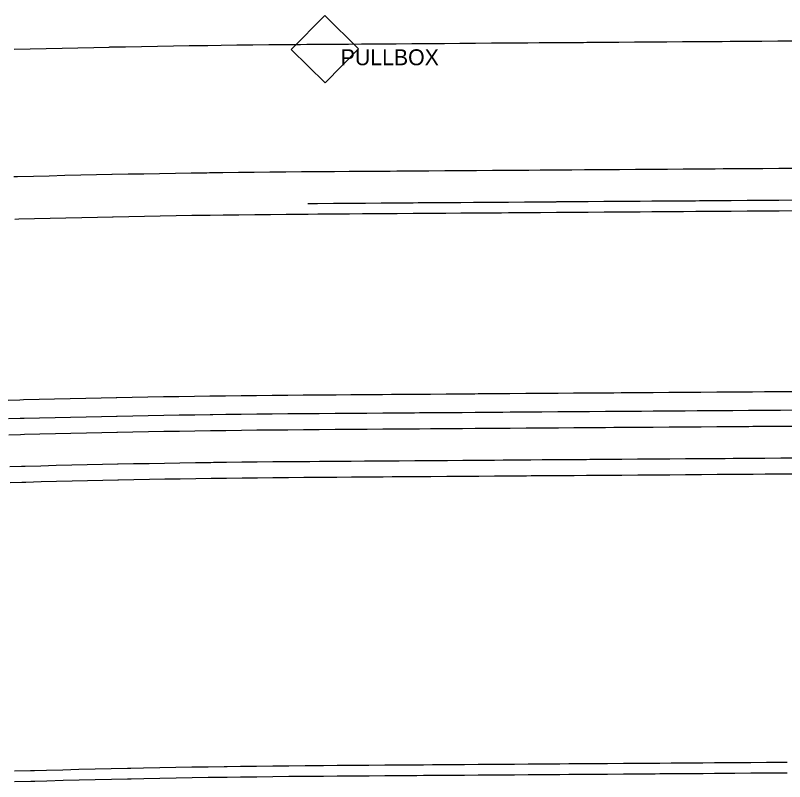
# Model space of a CAD drawing. Extents: x 2145380 to 2157287, y 139568 to 149130.
# Drawn here: x 2152393.49 to 2152441.85, y 142793.6 to 142841.75 of the extents above; entities that cross this region are included whole.
import ezdxf

# ---------------------------------------------------------------- set-up
doc = ezdxf.new("R2010")
doc.units = 0
for name, color, linetype in [('Default', 7, 'Continuous'), ('PR_PREVIOUSLY CONSTRUCTED', 7, 'Continuous'), ('TOPO_Power Pullbox', 7, 'Continuous')]:
    doc.layers.add(name, color=color, linetype=linetype)

# ---------------------------------------------------------------- blocks, each defined once
blk = doc.blocks.new('pulbox')
at = {"layer": 'Default'}
blk.add_lwpolyline([(-5.38, -0.01), (-0.02, 5.42), (5.4, 0.06), (0.05, -5.36), (-5.38, -0.01)], dxfattribs=at)
blk.add_text('PULLBOX', height=2.54, dxfattribs=at).set_placement((2.54, -2.54))

msp = doc.modelspace()

# ---------------------------------------------------------------- linework, layer by layer
at = {"layer": 'PR_PREVIOUSLY CONSTRUCTED'}
for points in [[(2152393.422, 142839.625), (2152394.422, 142839.651), (2152395.421, 142839.676), (2152396.421, 142839.699), (2152397.421, 142839.722), (2152398.421, 142839.744), (2152399.383, 142839.764), (2152399.42, 142839.765), (2152400.42, 142839.784), (2152401.42, 142839.803), (2152402.42, 142839.82), (2152403.42, 142839.837), (2152404.42, 142839.852), (2152405.42, 142839.866), (2152405.593, 142839.869), (2152406.419, 142839.88), (2152407.419, 142839.892), (2152408.419, 142839.903), (2152409.419, 142839.913), (2152410.419, 142839.922), (2152411.419, 142839.931), (2152411.804, 142839.933)], [(2152411.812, 142839.933), (2152412.422, 142839.938), (2152413.422, 142839.945), (2152413.497, 142839.946), (2152414.422, 142839.952), (2152415.242, 142839.958), (2152415.422, 142839.959), (2152416.422, 142839.966), (2152416.987, 142839.97), (2152417.421, 142839.974), (2152418.421, 142839.981), (2152418.732, 142839.983), (2152419.421, 142839.988), (2152420.421, 142839.995), (2152420.477, 142839.995), (2152421.421, 142840.002), (2152422.222, 142840.008), (2152422.421, 142840.009), (2152423.421, 142840.017), (2152423.968, 142840.02), (2152424.421, 142840.024), (2152425.421, 142840.031), (2152425.713, 142840.033), (2152426.421, 142840.038), (2152427.421, 142840.045), (2152427.458, 142840.045), (2152428.421, 142840.052), (2152429.203, 142840.058), (2152429.421, 142840.059), (2152430.421, 142840.067), (2152430.948, 142840.07), (2152431.421, 142840.074), (2152432.421, 142840.081), (2152432.693, 142840.083), (2152433.421, 142840.088), (2152434.421, 142840.095), (2152434.439, 142840.095), (2152435.421, 142840.102), (2152436.184, 142840.108), (2152436.421, 142840.109), (2152437.421, 142840.117), (2152437.929, 142840.12), (2152438.421, 142840.124), (2152439.421, 142840.131), (2152439.674, 142840.133), (2152440.421, 142840.138), (2152441.419, 142840.145), (2152441.421, 142840.145), (2152442.421, 142840.152)], [(2152411.864, 142831.934), (2152411.869, 142831.934), (2152412.479, 142831.938), (2152413.479, 142831.945), (2152413.554, 142831.946), (2152414.479, 142831.952), (2152415.299, 142831.958), (2152415.479, 142831.959), (2152416.479, 142831.967), (2152417.044, 142831.971), (2152417.479, 142831.974), (2152418.479, 142831.981), (2152418.789, 142831.983), (2152419.479, 142831.988), (2152420.479, 142831.995), (2152420.534, 142831.996), (2152421.479, 142832.002), (2152422.28, 142832.008), (2152422.479, 142832.01), (2152423.479, 142832.017), (2152424.025, 142832.021), (2152424.479, 142832.024), (2152425.479, 142832.031), (2152425.77, 142832.033), (2152426.478, 142832.038), (2152427.478, 142832.045), (2152427.515, 142832.046), (2152428.478, 142832.052), (2152429.26, 142832.058), (2152429.478, 142832.06), (2152430.478, 142832.067), (2152431.005, 142832.071), (2152431.478, 142832.074), (2152432.478, 142832.081), (2152432.751, 142832.083), (2152433.478, 142832.088), (2152434.478, 142832.095), (2152434.496, 142832.096), (2152435.478, 142832.103), (2152436.241, 142832.108), (2152436.478, 142832.11), (2152437.478, 142832.117), (2152437.986, 142832.12), (2152438.478, 142832.124), (2152439.478, 142832.131), (2152439.731, 142832.133), (2152440.478, 142832.138), (2152441.476, 142832.145), (2152441.478, 142832.145), (2152442.478, 142832.153)], [(2152393.387, 142831.621), (2152393.633, 142831.628), (2152394.625, 142831.653), (2152395.616, 142831.678), (2152396.607, 142831.702), (2152397.599, 142831.724), (2152398.59, 142831.746), (2152399.544, 142831.765), (2152399.581, 142831.766), (2152400.573, 142831.786), (2152401.564, 142831.804), (2152402.556, 142831.821), (2152403.547, 142831.838), (2152404.539, 142831.853), (2152405.53, 142831.867), (2152405.703, 142831.87), (2152406.522, 142831.88), (2152407.513, 142831.893), (2152408.505, 142831.904), (2152409.496, 142831.914), (2152410.488, 142831.923), (2152411.48, 142831.931), (2152411.861, 142831.934)], [(2152411.878, 142829.934), (2152411.883, 142829.934), (2152412.493, 142829.938), (2152413.493, 142829.945), (2152413.568, 142829.946), (2152414.493, 142829.952), (2152415.313, 142829.958), (2152415.493, 142829.96), (2152416.493, 142829.967), (2152417.058, 142829.971), (2152417.493, 142829.974), (2152418.493, 142829.981), (2152418.804, 142829.983), (2152419.493, 142829.988), (2152420.493, 142829.995), (2152420.549, 142829.996), (2152421.493, 142830.002), (2152422.294, 142830.008), (2152422.493, 142830.01), (2152423.493, 142830.017), (2152424.039, 142830.021), (2152424.493, 142830.024), (2152425.493, 142830.031), (2152425.784, 142830.033), (2152426.493, 142830.038), (2152427.493, 142830.045), (2152427.529, 142830.046), (2152428.493, 142830.053), (2152429.275, 142830.058), (2152429.493, 142830.06), (2152430.493, 142830.067), (2152431.02, 142830.071), (2152431.493, 142830.074), (2152432.493, 142830.081), (2152432.765, 142830.083), (2152433.493, 142830.088), (2152434.493, 142830.095), (2152434.51, 142830.096), (2152435.493, 142830.103), (2152436.255, 142830.108), (2152436.493, 142830.11), (2152437.493, 142830.117), (2152438, 142830.121), (2152438.492, 142830.124), (2152439.492, 142830.131), (2152439.746, 142830.133), (2152440.492, 142830.138), (2152441.491, 142830.146), (2152441.492, 142830.146), (2152442.492, 142830.153)], [(2152393.458, 142828.955), (2152393.704, 142828.962), (2152394.692, 142828.988), (2152395.681, 142829.012), (2152396.669, 142829.036), (2152397.658, 142829.058), (2152398.646, 142829.08), (2152399.598, 142829.099), (2152399.635, 142829.1), (2152400.624, 142829.119), (2152401.612, 142829.138), (2152402.601, 142829.155), (2152403.59, 142829.171), (2152404.578, 142829.187), (2152405.567, 142829.201), (2152405.739, 142829.203), (2152406.556, 142829.214), (2152407.545, 142829.226), (2152408.533, 142829.237), (2152409.522, 142829.247), (2152410.511, 142829.256), (2152411.5, 142829.264), (2152411.88, 142829.267)], [(2152411.883, 142829.267), (2152411.888, 142829.267), (2152412.498, 142829.271), (2152413.498, 142829.279), (2152413.573, 142829.279), (2152414.498, 142829.286), (2152415.318, 142829.292), (2152415.498, 142829.293), (2152416.498, 142829.3), (2152417.063, 142829.304), (2152417.498, 142829.307), (2152418.498, 142829.314), (2152418.808, 142829.317), (2152419.498, 142829.322), (2152420.498, 142829.329), (2152420.554, 142829.329), (2152421.498, 142829.336), (2152422.299, 142829.342), (2152422.498, 142829.343), (2152423.498, 142829.35), (2152424.044, 142829.354), (2152424.498, 142829.357), (2152425.498, 142829.364), (2152425.789, 142829.367), (2152426.498, 142829.372), (2152427.498, 142829.379), (2152427.534, 142829.379), (2152428.498, 142829.386), (2152429.279, 142829.391), (2152429.497, 142829.393), (2152430.497, 142829.4), (2152431.024, 142829.404), (2152431.497, 142829.407), (2152432.497, 142829.414), (2152432.77, 142829.416), (2152433.497, 142829.422), (2152434.497, 142829.429), (2152434.515, 142829.429), (2152435.497, 142829.436), (2152436.26, 142829.441), (2152436.497, 142829.443), (2152437.497, 142829.45), (2152438.005, 142829.454), (2152438.497, 142829.457), (2152439.497, 142829.465), (2152439.75, 142829.466), (2152440.497, 142829.472), (2152441.495, 142829.479), (2152441.497, 142829.479), (2152442.497, 142829.486)], [(2152411.964, 142817.904), (2152411.969, 142817.904), (2152412.579, 142817.908), (2152413.579, 142817.916), (2152413.654, 142817.916), (2152414.579, 142817.923), (2152415.399, 142817.929), (2152415.579, 142817.93), (2152416.579, 142817.937), (2152417.145, 142817.941), (2152417.579, 142817.944), (2152418.579, 142817.951), (2152418.89, 142817.954), (2152419.579, 142817.958), (2152420.579, 142817.966), (2152420.635, 142817.966), (2152421.579, 142817.973), (2152422.38, 142817.978), (2152422.579, 142817.98), (2152423.579, 142817.987), (2152424.125, 142817.991), (2152424.579, 142817.994), (2152425.579, 142818.001), (2152425.87, 142818.003), (2152426.579, 142818.009), (2152427.579, 142818.016), (2152427.615, 142818.016), (2152428.579, 142818.023), (2152429.361, 142818.028), (2152429.579, 142818.03), (2152430.579, 142818.037), (2152431.106, 142818.041), (2152431.579, 142818.044), (2152432.579, 142818.051), (2152432.851, 142818.053), (2152433.579, 142818.059), (2152434.579, 142818.066), (2152434.596, 142818.066), (2152435.579, 142818.073), (2152436.341, 142818.078), (2152436.579, 142818.08), (2152437.579, 142818.087), (2152438.086, 142818.091), (2152438.579, 142818.094), (2152439.579, 142818.102), (2152439.832, 142818.103), (2152440.578, 142818.109), (2152441.577, 142818.116), (2152441.578, 142818.116), (2152442.578, 142818.123)], [(2152393.027, 142817.576), (2152393.761, 142817.596), (2152394.004, 142817.603), (2152394.98, 142817.628), (2152395.957, 142817.652), (2152396.934, 142817.675), (2152397.91, 142817.698), (2152398.887, 142817.719), (2152399.827, 142817.738), (2152399.864, 142817.739), (2152400.84, 142817.758), (2152401.817, 142817.776), (2152402.794, 142817.793), (2152403.771, 142817.809), (2152404.748, 142817.824), (2152405.724, 142817.839), (2152405.894, 142817.841), (2152406.701, 142817.852), (2152407.678, 142817.863), (2152408.655, 142817.874), (2152409.632, 142817.884), (2152410.609, 142817.893), (2152411.586, 142817.901), (2152411.962, 142817.904)], [(2152393.059, 142816.41), (2152393.792, 142816.43), (2152394.035, 142816.436), (2152395.01, 142816.462), (2152395.985, 142816.486), (2152396.961, 142816.509), (2152397.936, 142816.531), (2152398.912, 142816.552), (2152399.851, 142816.572), (2152399.887, 142816.573), (2152400.863, 142816.592), (2152401.838, 142816.61), (2152402.814, 142816.627), (2152403.789, 142816.643), (2152404.765, 142816.658), (2152405.741, 142816.672), (2152405.91, 142816.674), (2152406.716, 142816.685), (2152407.692, 142816.697), (2152408.667, 142816.708), (2152409.643, 142816.718), (2152410.619, 142816.727), (2152411.594, 142816.735), (2152411.97, 142816.737)], [(2152411.973, 142816.737), (2152411.977, 142816.737), (2152412.588, 142816.742), (2152413.588, 142816.749), (2152413.663, 142816.749), (2152414.587, 142816.756), (2152415.408, 142816.762), (2152415.587, 142816.763), (2152416.587, 142816.77), (2152417.153, 142816.774), (2152417.587, 142816.777), (2152418.587, 142816.785), (2152418.898, 142816.787), (2152419.587, 142816.792), (2152420.587, 142816.799), (2152420.643, 142816.799), (2152421.587, 142816.806), (2152422.388, 142816.812), (2152422.587, 142816.813), (2152423.587, 142816.82), (2152424.133, 142816.824), (2152424.587, 142816.828), (2152425.587, 142816.835), (2152425.879, 142816.837), (2152426.587, 142816.842), (2152427.587, 142816.849), (2152427.624, 142816.849), (2152428.587, 142816.856), (2152429.369, 142816.862), (2152429.587, 142816.863), (2152430.587, 142816.87), (2152431.114, 142816.874), (2152431.587, 142816.878), (2152432.587, 142816.885), (2152432.859, 142816.887), (2152433.587, 142816.892), (2152434.587, 142816.899), (2152434.604, 142816.899), (2152435.587, 142816.906), (2152436.35, 142816.912), (2152436.587, 142816.913), (2152437.587, 142816.921), (2152438.095, 142816.924), (2152438.587, 142816.928), (2152439.587, 142816.935), (2152439.84, 142816.937), (2152440.587, 142816.942), (2152441.585, 142816.949), (2152441.587, 142816.949), (2152442.587, 142816.956)], [(2152393.087, 142815.4), (2152393.819, 142815.42), (2152394.061, 142815.427), (2152395.036, 142815.452), (2152396.01, 142815.476), (2152396.984, 142815.499), (2152397.959, 142815.521), (2152398.933, 142815.543), (2152399.871, 142815.562), (2152399.908, 142815.563), (2152400.882, 142815.582), (2152401.856, 142815.6), (2152402.831, 142815.617), (2152403.805, 142815.633), (2152404.78, 142815.648), (2152405.755, 142815.662), (2152405.924, 142815.664), (2152406.729, 142815.675), (2152407.704, 142815.687), (2152408.678, 142815.698), (2152409.653, 142815.708), (2152410.628, 142815.717), (2152411.602, 142815.725), (2152411.977, 142815.727)], [(2152411.98, 142815.727), (2152411.985, 142815.727), (2152412.595, 142815.732), (2152413.595, 142815.739), (2152413.67, 142815.739), (2152414.595, 142815.746), (2152415.415, 142815.752), (2152415.595, 142815.753), (2152416.595, 142815.76), (2152417.16, 142815.764), (2152417.595, 142815.768), (2152418.595, 142815.775), (2152418.905, 142815.777), (2152419.595, 142815.782), (2152420.595, 142815.789), (2152420.65, 142815.789), (2152421.595, 142815.796), (2152422.396, 142815.802), (2152422.595, 142815.803), (2152423.594, 142815.81), (2152424.141, 142815.814), (2152424.594, 142815.818), (2152425.594, 142815.825), (2152425.886, 142815.827), (2152426.594, 142815.832), (2152427.594, 142815.839), (2152427.631, 142815.839), (2152428.594, 142815.846), (2152429.376, 142815.852), (2152429.594, 142815.853), (2152430.594, 142815.86), (2152431.121, 142815.864), (2152431.594, 142815.868), (2152432.594, 142815.875), (2152432.867, 142815.877), (2152433.594, 142815.882), (2152434.594, 142815.889), (2152434.612, 142815.889), (2152435.594, 142815.896), (2152436.357, 142815.902), (2152436.594, 142815.903), (2152437.594, 142815.911), (2152438.102, 142815.914), (2152438.594, 142815.918), (2152439.594, 142815.925), (2152439.847, 142815.927), (2152440.594, 142815.932), (2152441.592, 142815.939), (2152441.594, 142815.939), (2152442.594, 142815.946)], [(2152393.142, 142813.401), (2152393.872, 142813.421), (2152394.114, 142813.427), (2152395.086, 142813.453), (2152396.058, 142813.477), (2152397.031, 142813.5), (2152398.003, 142813.522), (2152398.975, 142813.543), (2152399.911, 142813.562), (2152399.948, 142813.563), (2152400.92, 142813.582), (2152401.893, 142813.6), (2152402.865, 142813.617), (2152403.837, 142813.633), (2152404.81, 142813.648), (2152405.782, 142813.662), (2152405.951, 142813.665), (2152406.755, 142813.675), (2152407.727, 142813.687), (2152408.7, 142813.698), (2152409.672, 142813.708), (2152410.645, 142813.717), (2152411.617, 142813.725), (2152411.992, 142813.727)], [(2152411.994, 142813.727), (2152411.999, 142813.727), (2152412.609, 142813.732), (2152413.609, 142813.739), (2152413.684, 142813.739), (2152414.609, 142813.746), (2152415.429, 142813.752), (2152415.609, 142813.753), (2152416.609, 142813.76), (2152417.174, 142813.764), (2152417.609, 142813.768), (2152418.609, 142813.775), (2152418.92, 142813.777), (2152419.609, 142813.782), (2152420.609, 142813.789), (2152420.665, 142813.789), (2152421.609, 142813.796), (2152422.41, 142813.802), (2152422.609, 142813.803), (2152423.609, 142813.81), (2152424.155, 142813.814), (2152424.609, 142813.818), (2152425.609, 142813.825), (2152425.9, 142813.827), (2152426.609, 142813.832), (2152427.609, 142813.839), (2152427.645, 142813.839), (2152428.609, 142813.846), (2152429.39, 142813.852), (2152429.609, 142813.853), (2152430.609, 142813.861), (2152431.136, 142813.864), (2152431.609, 142813.868), (2152432.609, 142813.875), (2152432.881, 142813.877), (2152433.609, 142813.882), (2152434.609, 142813.889), (2152434.626, 142813.889), (2152435.608, 142813.896), (2152436.371, 142813.902), (2152436.608, 142813.903), (2152437.608, 142813.911), (2152438.116, 142813.914), (2152438.608, 142813.918), (2152439.608, 142813.925), (2152439.861, 142813.927), (2152440.608, 142813.932), (2152441.607, 142813.939), (2152441.608, 142813.939), (2152442.608, 142813.946)], [(2152412.001, 142812.727), (2152412.006, 142812.727), (2152412.616, 142812.732), (2152413.616, 142812.739), (2152413.691, 142812.74), (2152414.616, 142812.746), (2152415.436, 142812.752), (2152415.616, 142812.753), (2152416.616, 142812.76), (2152417.182, 142812.764), (2152417.616, 142812.768), (2152418.616, 142812.775), (2152418.927, 142812.777), (2152419.616, 142812.782), (2152420.616, 142812.789), (2152420.672, 142812.789), (2152421.616, 142812.796), (2152422.417, 142812.802), (2152422.616, 142812.803), (2152423.616, 142812.811), (2152424.162, 142812.814), (2152424.616, 142812.818), (2152425.616, 142812.825), (2152425.907, 142812.827), (2152426.616, 142812.832), (2152427.616, 142812.839), (2152427.652, 142812.839), (2152428.616, 142812.846), (2152429.398, 142812.852), (2152429.616, 142812.853), (2152430.616, 142812.861), (2152431.143, 142812.864), (2152431.616, 142812.868), (2152432.616, 142812.875), (2152432.888, 142812.877), (2152433.616, 142812.882), (2152434.616, 142812.889), (2152434.633, 142812.889), (2152435.616, 142812.896), (2152436.378, 142812.902), (2152436.616, 142812.903), (2152437.616, 142812.911), (2152438.123, 142812.914), (2152438.616, 142812.918), (2152439.616, 142812.925), (2152439.869, 142812.927), (2152440.616, 142812.932), (2152441.614, 142812.939), (2152441.615, 142812.939), (2152442.615, 142812.946)], [(2152393.169, 142812.402), (2152393.899, 142812.421), (2152394.14, 142812.428), (2152395.112, 142812.453), (2152396.083, 142812.477), (2152397.054, 142812.5), (2152398.025, 142812.522), (2152398.997, 142812.543), (2152399.932, 142812.563), (2152399.968, 142812.563), (2152400.939, 142812.582), (2152401.911, 142812.6), (2152402.882, 142812.617), (2152403.853, 142812.633), (2152404.825, 142812.648), (2152405.796, 142812.662), (2152405.965, 142812.665), (2152406.768, 142812.675), (2152407.739, 142812.687), (2152408.71, 142812.698), (2152409.682, 142812.708), (2152410.653, 142812.717), (2152411.625, 142812.725), (2152411.999, 142812.727)], [(2152393.424, 142794.267), (2152394.439, 142794.296), (2152394.697, 142794.303), (2152395.454, 142794.324), (2152396.469, 142794.35), (2152397.484, 142794.375), (2152398.5, 142794.4), (2152399.515, 142794.423), (2152400.53, 142794.444), (2152400.749, 142794.449), (2152401.545, 142794.465), (2152402.561, 142794.485), (2152403.576, 142794.503), (2152404.591, 142794.52), (2152405.607, 142794.536), (2152406.622, 142794.551), (2152406.801, 142794.554), (2152407.638, 142794.565), (2152408.653, 142794.578), (2152409.669, 142794.589), (2152410.684, 142794.599), (2152411.7, 142794.608), (2152412.715, 142794.616), (2152412.855, 142794.617)], [(2152412.855, 142794.617), (2152412.857, 142794.617), (2152413.717, 142794.624), (2152414.717, 142794.631), (2152415.717, 142794.638), (2152416.717, 142794.645), (2152416.86, 142794.646), (2152417.717, 142794.652), (2152418.003, 142794.654), (2152418.717, 142794.659), (2152419.146, 142794.662), (2152419.717, 142794.667), (2152420.288, 142794.671), (2152420.717, 142794.674), (2152421.431, 142794.679), (2152421.717, 142794.681), (2152422.574, 142794.687), (2152422.717, 142794.688), (2152423.717, 142794.695), (2152424.717, 142794.702), (2152424.86, 142794.703), (2152425.717, 142794.709), (2152426.003, 142794.711), (2152426.717, 142794.717), (2152427.145, 142794.72), (2152427.717, 142794.724), (2152428.288, 142794.728), (2152428.717, 142794.731), (2152429.431, 142794.736), (2152429.717, 142794.738), (2152430.574, 142794.744), (2152430.717, 142794.745), (2152431.717, 142794.752), (2152432.717, 142794.76), (2152432.859, 142794.761), (2152433.717, 142794.767), (2152434.002, 142794.769), (2152434.717, 142794.774), (2152435.145, 142794.777), (2152435.717, 142794.781), (2152436.288, 142794.785), (2152436.717, 142794.788), (2152437.431, 142794.793), (2152437.717, 142794.795), (2152438.574, 142794.801), (2152438.716, 142794.802), (2152439.716, 142794.81), (2152440.716, 142794.817), (2152440.859, 142794.818), (2152441.716, 142794.824), (2152442.002, 142794.826)], [(2152393.443, 142793.6), (2152394.457, 142793.629), (2152394.715, 142793.636), (2152395.472, 142793.656), (2152396.486, 142793.683), (2152397.501, 142793.708), (2152398.515, 142793.732), (2152399.53, 142793.755), (2152400.544, 142793.777), (2152400.763, 142793.781), (2152401.559, 142793.798), (2152402.573, 142793.817), (2152403.588, 142793.835), (2152404.602, 142793.853), (2152405.617, 142793.869), (2152406.632, 142793.884), (2152406.811, 142793.886), (2152407.646, 142793.897), (2152408.661, 142793.91), (2152409.676, 142793.921), (2152410.69, 142793.932), (2152411.705, 142793.941), (2152412.72, 142793.949), (2152412.86, 142793.95)], [(2152412.86, 142793.95), (2152412.862, 142793.95), (2152413.722, 142793.956), (2152414.722, 142793.963), (2152415.722, 142793.97), (2152416.722, 142793.977), (2152416.865, 142793.978), (2152417.722, 142793.985), (2152418.008, 142793.987), (2152418.722, 142793.992), (2152419.15, 142793.995), (2152419.722, 142793.999), (2152420.293, 142794.003), (2152420.722, 142794.006), (2152421.436, 142794.011), (2152421.722, 142794.013), (2152422.579, 142794.019), (2152422.722, 142794.02), (2152423.722, 142794.027), (2152424.722, 142794.035), (2152424.864, 142794.036), (2152425.722, 142794.042), (2152426.007, 142794.044), (2152426.722, 142794.049), (2152427.15, 142794.052), (2152427.722, 142794.056), (2152428.293, 142794.06), (2152428.722, 142794.063), (2152429.436, 142794.068), (2152429.721, 142794.07), (2152430.579, 142794.077), (2152430.721, 142794.078), (2152431.721, 142794.085), (2152432.721, 142794.092), (2152432.864, 142794.093), (2152433.721, 142794.099), (2152434.007, 142794.101), (2152434.721, 142794.106), (2152435.15, 142794.109), (2152435.721, 142794.113), (2152436.293, 142794.117), (2152436.721, 142794.12), (2152437.436, 142794.126), (2152437.721, 142794.128), (2152438.578, 142794.134), (2152438.721, 142794.135), (2152439.721, 142794.142), (2152440.721, 142794.149), (2152440.864, 142794.15), (2152441.721, 142794.156), (2152442.007, 142794.158)]]:
    msp.add_lwpolyline(points, dxfattribs=at)

# ---------------------------------------------------------------- block references
at = {"layer": 'TOPO_Power Pullbox', "xscale": 0.39370000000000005, "yscale": 0.3937000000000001}
msp.add_blockref('pulbox', (2152412.942, 142839.619), dxfattribs=at)

doc.saveas('drawing.dxf')
